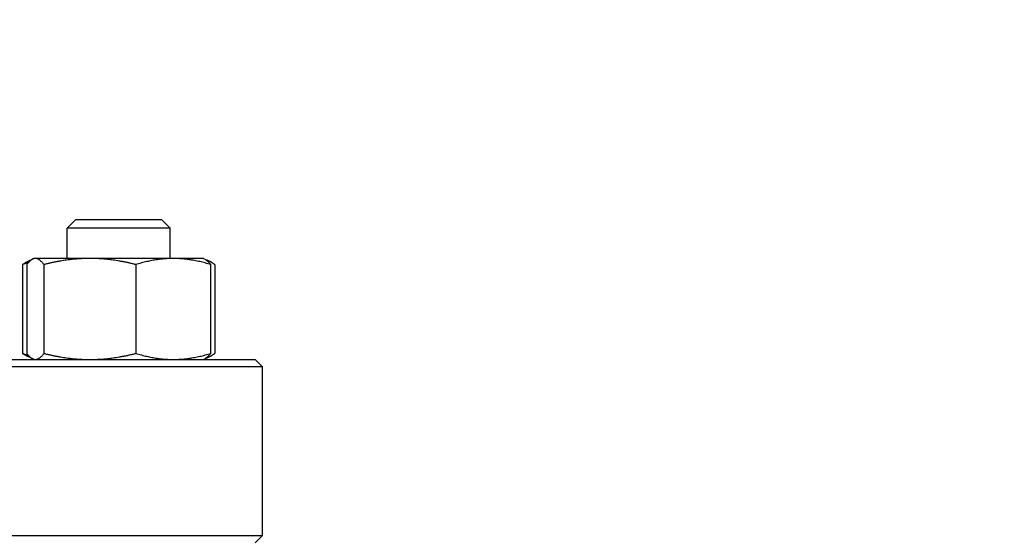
# Model space of a CAD drawing. Header units: inches. Extents: x 24 to 1128, y -94 to 748.
# Tile 487 of 546: x 613.85 to 622.22, y 554.83 to 559.25. Entities that reach past the tile are written whole.
import ezdxf

# ---------------------------------------------------------------- set-up
doc = ezdxf.new("R2010")
doc.units = ezdxf.units.IN
doc.header["$LTSCALE"] = 32
doc.header["$MEASUREMENT"] = 0
doc.layers.add('Dimension (ANSI)', color=7, linetype='Continuous', lineweight=25)
doc.layers.add('Visible (ANSI)', color=7, linetype='Continuous', lineweight=30)
doc.styles.add('Note Text (ANSI)', font='tahoma.ttf')
doc.dimstyles.new('Architectural (ANSI)', dxfattribs={"dimscale": 32, "dimtxt": 0.125, "dimasz": 0.098425, "dimexe": 0.125, "dimexo": 0.0625, "dimgap": 0.031496, "dimtad": 0, "dimtih": 1, "dimtoh": 1, "dimdec": 4, "dimrnd": 1e-08, "dimzin": 3, "dimdsep": 46, "dimlunit": 4, "dimtxsty": 'Note Text (ANSI)', "dimcen": 0.09, "dimdle": 0.393701, "dimclrd": 256, "dimclre": 256, "dimclrt": 256, "dimadec": 0, "dimazin": 3, "dimtfac": 0.96, "dimtofl": 0, "dimtmove": 0, "dimatfit": 3, "dimfxl": 1, "dimfrac": 2, "dimtolj": 1, "dimtzin": 12, "dimlwd": -1, "dimlwe": -1, "dimarcsym": 0})

# ---------------------------------------------------------------- blocks, each defined once
blk = doc.blocks.new('*D15')
at = {"layer": 'Defpoints', "color": 0, "transparency": 16777216}
for p in [(692.9153, 562.2388), (493.9153, 496.3834), (692.9153, 464.9565)]:
    blk.add_point(p, dxfattribs=at)
at = {"layer": 'Dimension (ANSI)', "transparency": 16777216}
for p, q in [((692.9153, 560.2388), (692.9153, 460.9565)), ((493.9153, 494.3834), (493.9153, 460.9565)), ((497.0649, 464.9565), (578.6754, 464.9565)), ((689.7657, 464.9565), (594.1552, 464.9565))]:
    blk.add_line(p, q, dxfattribs=at)
for points in [[(497.0649, 465.4815), (497.0649, 464.4316), (493.9153, 464.9565)], [(689.7657, 465.4815), (689.7657, 464.4316), (692.9153, 464.9565)]]:
    blk.add_solid(points, dxfattribs=at)
at = {"layer": 'Dimension (ANSI)', "transparency": 16777216, "insert": (579.6833, 467.0358), "char_height": 4, "attachment_point": 1, "style": 'Note Text (ANSI)'}
blk.add_mtext('\\A1;16\'-7"', dxfattribs=at)

msp = doc.modelspace()

# ---------------------------------------------------------------- linework, layer by layer
at = {"layer": 'Visible (ANSI)'}
for p, q in [((614.32923, 557.54641), (614.25631, 557.47349)), ((614.32923, 557.54641), (615.05839, 557.54641)), ((615.05839, 557.54641), (615.13131, 557.47349)), ((615.13131, 557.47349), (614.25631, 557.47349)), ((614.25631, 557.21541), (614.25631, 557.47349)), ((615.13131, 557.21541), (615.13131, 557.47349)), ((613.87638, 557.16354), (613.87638, 556.40828)), ((613.91328, 557.16354), (613.91328, 556.40828)), ((613.96355, 557.21016), (613.92902, 557.19406)), ((613.97481, 557.21541), (613.96355, 557.21016)), ((613.98589, 557.21541), (613.97481, 557.21541)), ((614.44877, 557.21541), (613.98589, 557.21541)), ((614.0585, 557.16354), (614.0585, 556.40828)), ((615.15668, 557.21541), (614.44877, 557.21541)), ((614.83903, 557.16354), (614.83903, 556.40828)), ((615.41281, 557.21541), (615.15668, 557.21541)), ((615.41281, 557.21541), (615.42407, 557.21016)), ((615.42407, 557.21016), (615.4586, 557.19406)), ((615.47433, 557.16354), (615.47433, 556.40828)), ((615.51124, 557.16354), (615.51124, 556.40828)), ((600.97779, 556.35641), (615.85279, 556.35641)), ((613.96355, 556.36166), (613.92902, 556.37776)), ((613.97481, 556.35641), (613.96355, 556.36166)), ((615.41281, 556.35641), (615.42407, 556.36166)), ((615.42407, 556.36166), (615.4586, 556.37776)), ((615.85279, 556.35641), (615.91529, 556.29391)), ((615.91529, 556.29391), (600.91529, 556.29391)), ((615.91529, 554.85891), (615.91529, 556.29391)), ((600.91529, 554.85891), (615.91529, 554.85891)), ((615.85279, 554.79641), (615.91529, 554.85891))]:
    msp.add_line(p, q, dxfattribs=at)
for points, weights in [([(613.87638, 557.16354), (613.90378, 557.18229), (613.92902, 557.19406)], [1, 1.01339325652, 1.01733426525]), ([(613.92705, 557.18053), (613.90228, 557.17292), (613.87638, 557.16354)], [1.01098059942, 1.00665836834, 1]), ([(613.98589, 557.21541), (613.9522, 557.21541), (613.91328, 557.16354)], [1, 1.0379548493, 1]), ([(614.0585, 557.16354), (614.01959, 557.21541), (613.98589, 557.21541)], [1, 1.0379548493, 1]), ([(614.44877, 557.21541), (614.26764, 557.21541), (614.0585, 557.16354)], [1, 1.0379548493, 1]), ([(614.83903, 557.16354), (614.62989, 557.21541), (614.44877, 557.21541)], [1, 1.0379548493, 1]), ([(615.15668, 557.21541), (615.00926, 557.21541), (614.83903, 557.16354)], [1, 1.0379548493, 1]), ([(615.47433, 557.16354), (615.3041, 557.21541), (615.15668, 557.21541)], [1, 1.0379548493, 1]), ([(615.42407, 557.21016), (615.44759, 557.19919), (615.47433, 557.16354)], [1.01653872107, 1.02578038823, 1]), ([(615.51124, 557.16354), (615.47126, 557.19089), (615.43542, 557.20358)], [1, 1.01965956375, 1.01895290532]), ([(613.87638, 556.40828), (613.90228, 556.39889), (613.92705, 556.39129)], [1, 1.00665836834, 1.01098059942]), ([(613.92902, 556.37776), (613.90378, 556.38953), (613.87638, 556.40828)], [1.01733426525, 1.01339325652, 1]), ([(613.91328, 556.40828), (613.9522, 556.35641), (613.98589, 556.35641)], [1, 1.0379548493, 1]), ([(613.98589, 556.35641), (614.01959, 556.35641), (614.0585, 556.40828)], [1, 1.0379548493, 1]), ([(614.0585, 556.40828), (614.26764, 556.35641), (614.44877, 556.35641)], [1, 1.0379548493, 1]), ([(614.44877, 556.35641), (614.62989, 556.35641), (614.83903, 556.40828)], [1, 1.0379548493, 1]), ([(614.83903, 556.40828), (615.00926, 556.35641), (615.15668, 556.35641)], [1, 1.0379548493, 1]), ([(615.15668, 556.35641), (615.3041, 556.35641), (615.47433, 556.40828)], [1, 1.0379548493, 1]), ([(615.47433, 556.40828), (615.44759, 556.37263), (615.42407, 556.36166)], [1, 1.02578038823, 1.01653872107]), ([(615.43542, 556.36824), (615.47126, 556.38093), (615.51124, 556.40828)], [1.01895290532, 1.01965956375, 1])]:
    msp.add_rational_spline(points, weights, degree=2, dxfattribs=at)

# ---------------------------------------------------------------- dimensions: what is measured, and where the dimension line sits
at = {"layer": 'Dimension (ANSI)'}
dim = msp.add_linear_dim(base=(692.91529, 464.95655), p1=(493.91529, 496.38341), p2=(692.91529, 562.23882), dimstyle='Architectural (ANSI)', override={"dimgap": 0.031496, "dimtih": 0, "dimtoh": 0, "dimdec": 4, "dimlfac": 1, "dimtol": 0, "dimlim": 0, "dimtp": 0, "dimtm": 0, "dimtdec": 2, "dimatfit": 1}, dxfattribs=at)
dim.commit()
dim.dimension.update_dxf_attribs({"geometry": '*D15', "text_midpoint": (586.41529, 464.95655), "dimtype": 160})

doc.saveas('drawing.dxf')
